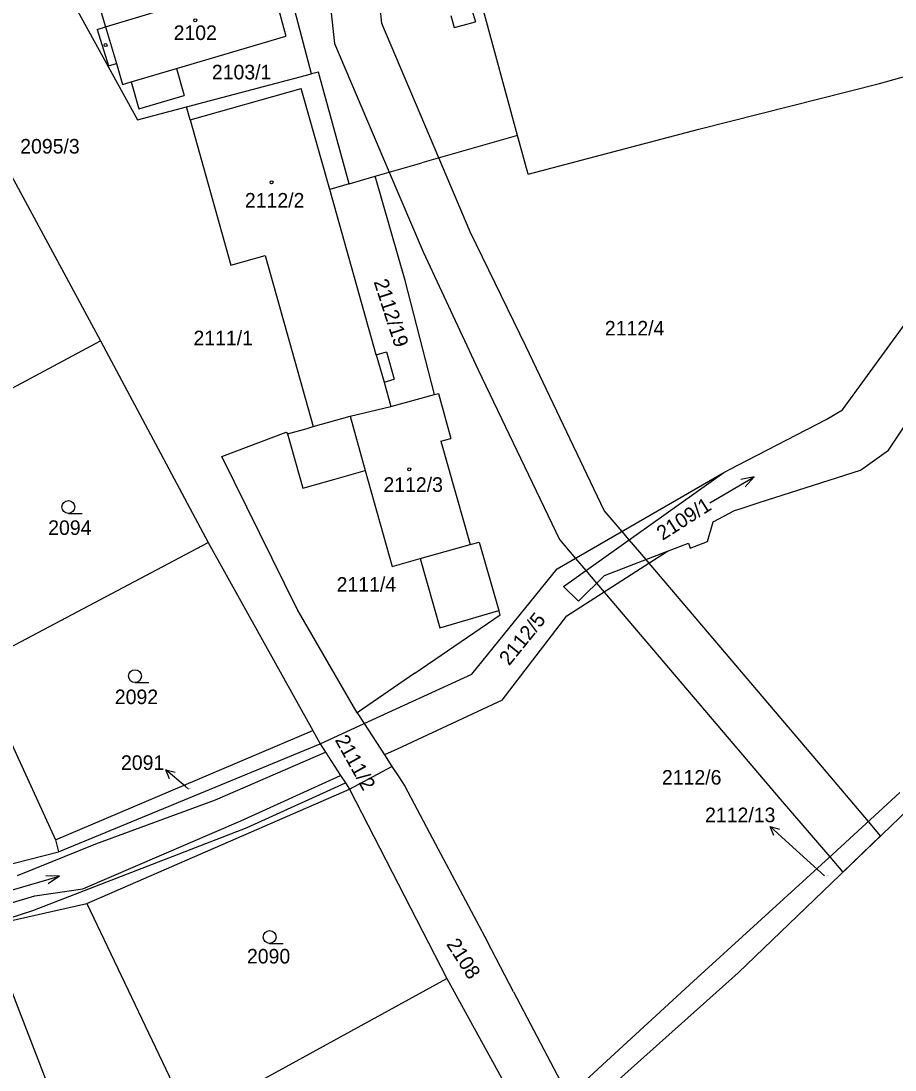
# Model space of a CAD drawing. Extents: x -785744 to -782822, y -1067550 to -1063910.
# Drawn here: x -783226.1 to -783123.9, y -1064835.4 to -1064712.9 of the extents above; entities that cross this region are included whole.
import ezdxf

# ---------------------------------------------------------------- set-up
doc = ezdxf.new("R2010")
doc.units = 0
for name, color, linetype in [('Hranice kat_území', 7, 'Continuous'), ('Hranice parcel', 7, 'Continuous'), ('Parcelní čísla', 7, 'Continuous'), ('Pop_ČP_popisy', 7, 'Continuous'), ('Vnitřní kresba', 7, 'Continuous'), ('Věcná břemena k části', 7, 'Continuous'), ('Značky budov', 7, 'Continuous'), ('Značky kultur', 7, 'Continuous')]:
    doc.layers.add(name, color=color, linetype=linetype)

msp = doc.modelspace()

# ---------------------------------------------------------------- linework, layer by layer
at = {"layer": 'Hranice kat_území'}
msp.add_lwpolyline([(-783222.97, -1064905.78), (-783225.68, -1064895.58), (-783227.58, -1064889.71), (-783230.81, -1064879.76), (-783224.85, -1064877.29), (-783223.32, -1064876.5), (-783212.94, -1064874.09), (-783208.93, -1064873.4), (-783204.74, -1064873.41), (-783197.37, -1064870.29), (-783193.79, -1064868.26), (-783187.97, -1064864.85), (-783180.48, -1064858.46), (-783171.17, -1064850.21), (-783168.18, -1064847.39), (-783165.34, -1064844.71), (-783160.35, -1064840.25), (-783157.32, -1064837.54), (-783142.24, -1064824.06), (-783122.42, -1064805.03)], dxfattribs=at)
at = {"layer": 'Hranice parcel'}
for p, q in [((-783192.09, -1064719.07), (-783198.52, -1064694.64)), ((-783224.98, -1064701.61), (-783212.42, -1064724.45)), ((-783168.02, -1064726.29), (-783172.13, -1064711.25)), ((-783206.72, -1064722.94), (-783192.09, -1064719.07)), ((-783189.96, -1064732.59), (-783193.29, -1064720.79)), ((-783212.42, -1064724.45), (-783206.72, -1064722.94)), ((-783206.29, -1064724.46), (-783206.72, -1064722.94)), ((-783168.02, -1064726.29), (-783179.22, -1064729.48)), ((-783166.78, -1064730.81), (-783168.02, -1064726.29)), ((-783184.66, -1064731.05), (-783179.22, -1064729.48)), ((-783187.68, -1064731.92), (-783189.96, -1064732.59)), ((-783187.68, -1064731.92), (-783184.66, -1064731.05)), ((-783181.16, -1064743.2), (-783184.66, -1064731.05)), ((-783184.52, -1064751.88), (-783189.96, -1064732.59)), ((-783177.74, -1064756.54), (-783181.16, -1064743.2)), ((-783124.67, -1064763.02), (-783118.59, -1064753.86)), ((-783177.74, -1064756.54), (-783177.27, -1064756.41)), ((-783182.81, -1064757.94), (-783177.74, -1064756.54)), ((-783202.56, -1064763.77), (-783195.06, -1064760.93)), ((-783195.06, -1064760.93), (-783194.91, -1064761.13)), ((-783193.76, -1064781.61), (-783202.56, -1064763.77)), ((-783147.83, -1064774.47), (-783145.8, -1064773.7)), ((-783186.75, -1064793.7), (-783193.76, -1064781.61)), ((-783170.04, -1064782.26), (-783170.19, -1064781.76)), ((-783180.02, -1064789.09), (-783170.04, -1064782.26)), ((-783180.02, -1064789.09), (-783186.75, -1064793.7)), ((-783185.94, -1064794.96), (-783173.37, -1064789.19)), ((-783169.83, -1064792.23), (-783182.1, -1064797.95)), ((-783186.75, -1064793.7), (-783185.94, -1064794.96)), ((-783191.1, -1064797.33), (-783185.94, -1064794.96)), ((-783185.94, -1064794.96), (-783183.55, -1064798.63)), ((-783182.1, -1064797.95), (-783183.55, -1064798.63)), ((-783183.55, -1064798.63), (-783182.69, -1064799.96)), ((-783187.66, -1064802.61), (-783182.69, -1064799.96)), ((-783182.69, -1064799.96), (-783181.9, -1064801.18)), ((-783181.9, -1064801.18), (-783181.2, -1064802.26)), ((-783181.2, -1064802.26), (-783177.94, -1064808.4)), ((-783131.16, -1064810.23), (-783123.32, -1064803.02)), ((-783177.94, -1064808.4), (-783171.54, -1064820.46)), ((-783147.47, -1064825.06), (-783131.16, -1064810.23)), ((-783168.48, -1064826.28), (-783171.54, -1064820.46)), ((-783157.62, -1064834.4), (-783147.47, -1064825.06)), ((-783168.48, -1064826.28), (-783162.06, -1064838.48)), ((-783161.63, -1064838.09), (-783157.62, -1064834.4))]:
    msp.add_line(p, q, dxfattribs=at)
for points in [[(-783196.93, -1064707.85), (-783195.1, -1064714.68)], [(-783217.5, -1064709.16), (-783216.18, -1064713.61)], [(-783216.18, -1064713.61), (-783205.91, -1064710.53)], [(-783175.82, -1064712.26), (-783175.42, -1064713.67)], [(-783173.35, -1064711.59), (-783172.94, -1064713)], [(-783175.42, -1064713.67), (-783174.36, -1064713.38)], [(-783174.36, -1064713.38), (-783172.94, -1064713)], [(-783217.15, -1064713.9), (-783216.18, -1064713.61)], [(-783217.15, -1064713.9), (-783215.81, -1064718.16)], [(-783207.89, -1064718.45), (-783195.1, -1064714.68)], [(-783125.72, -1064720.2), (-783114.28, -1064717)], [(-783215.81, -1064718.16), (-783214.9, -1064717.89)], [(-783214.9, -1064717.89), (-783214.19, -1064720.31)], [(-783207.89, -1064718.45), (-783206.96, -1064721.61)], [(-783214.19, -1064720.31), (-783213.19, -1064720.01)], [(-783213.19, -1064720.01), (-783212.26, -1064723.17)], [(-783206.29, -1064724.46), (-783193.29, -1064720.79)], [(-783146.83, -1064725.53), (-783125.72, -1064720.2)], [(-783212.26, -1064723.17), (-783206.96, -1064721.61)], [(-783206.29, -1064724.46), (-783201.51, -1064741.42)], [(-783166.78, -1064730.81), (-783146.83, -1064725.53)], [(-783227.72, -1064729.97), (-783216.76, -1064750.26)], [(-783124.81, -1064751.16), (-783109.15, -1064729.71)], [(-783201.51, -1064741.42), (-783197.52, -1064740.3)], [(-783197.52, -1064740.3), (-783191.89, -1064760.28)], [(-783244.57, -1064765.12), (-783216.76, -1064750.26)], [(-783216.76, -1064750.26), (-783204.17, -1064773.82)], [(-783184.52, -1064751.88), (-783183.32, -1064751.54)], [(-783183.32, -1064751.54), (-783182.42, -1064754.74)], [(-783130.02, -1064758.31), (-783124.81, -1064751.16)], [(-783183.62, -1064755.08), (-783182.42, -1064754.74)], [(-783183.62, -1064755.08), (-783182.81, -1064757.94)], [(-783177.27, -1064756.41), (-783175.81, -1064761.65)], [(-783187.59, -1064759.07), (-783182.81, -1064757.94)], [(-783131.95, -1064759.46), (-783130.02, -1064758.31)], [(-783191.89, -1064760.28), (-783187.59, -1064759.07)], [(-783142.26, -1064764.8), (-783131.95, -1064759.46)], [(-783194.91, -1064761.13), (-783192.62, -1064760.5)], [(-783194.91, -1064761.13), (-783193.12, -1064767.45)], [(-783192.62, -1064760.5), (-783191.89, -1064760.28)], [(-783177, -1064761.98), (-783175.81, -1064761.65)], [(-783177, -1064761.98), (-783173.54, -1064774.05)], [(-783127.92, -1064765.38), (-783124.67, -1064763.02)], [(-783143.91, -1064765.65), (-783142.26, -1064764.8)], [(-783189.38, -1064766.4), (-783185.84, -1064765.4)], [(-783185.84, -1064765.4), (-783182.65, -1064776.61)], [(-783163.39, -1064776.9), (-783143.91, -1064765.65)], [(-783162.65, -1064778.95), (-783143.91, -1064765.65)], [(-783139.78, -1064769.16), (-783127.92, -1064765.38)], [(-783193.12, -1064767.45), (-783189.38, -1064766.4)], [(-783142.65, -1064770.08), (-783141.87, -1064769.83)], [(-783141.87, -1064769.83), (-783139.78, -1064769.16)], [(-783145.15, -1064771.41), (-783142.65, -1064770.08)], [(-783145.8, -1064773.7), (-783145.15, -1064771.41)], [(-783231.38, -1064788.17), (-783204.17, -1064773.82)], [(-783204.17, -1064773.82), (-783191.95, -1064795.76)], [(-783173.54, -1064774.05), (-783172.52, -1064773.76)], [(-783172.52, -1064773.76), (-783170.19, -1064781.76)], [(-783150.49, -1064774.84), (-783148.02, -1064773.89)], [(-783148.02, -1064773.89), (-783147.83, -1064774.47)], [(-783182.65, -1064776.61), (-783179.39, -1064775.69)], [(-783179.39, -1064775.69), (-783177.1, -1064783.77)], [(-783162.24, -1064782.38), (-783150.49, -1064774.84)], [(-783157.87, -1064777.67), (-783150.49, -1064774.84)], [(-783173.37, -1064789.19), (-783163.39, -1064776.9)], [(-783160.89, -1064780.67), (-783157.87, -1064777.67)], [(-783162.65, -1064778.95), (-783160.89, -1064780.67)], [(-783177.1, -1064783.77), (-783170.19, -1064781.76)], [(-783169.83, -1064792.23), (-783162.24, -1064782.38)], [(-783231.38, -1064788.17), (-783222.01, -1064808.52)], [(-783222.01, -1064808.52), (-783191.95, -1064795.76)], [(-783191.95, -1064795.76), (-783191.1, -1064797.33)], [(-783221.67, -1064809.94), (-783191.1, -1064797.33)], [(-783191.1, -1064797.33), (-783190.46, -1064798.3)], [(-783190.46, -1064798.3), (-783188.69, -1064801.02)], [(-783188.69, -1064801.02), (-783188.13, -1064801.87)], [(-783218.36, -1064815.98), (-783187.66, -1064802.61)], [(-783199.61, -1064807.08), (-783188.13, -1064801.87)], [(-783188.13, -1064801.87), (-783187.66, -1064802.61)], [(-783187.66, -1064802.61), (-783176.27, -1064824.73)], [(-783224.67, -1064816.81), (-783199.61, -1064807.08)], [(-783222.01, -1064808.52), (-783221.67, -1064809.94)], [(-783239.38, -1064814.44), (-783221.67, -1064809.94)], [(-783230.12, -1064818.62), (-783218.36, -1064815.98)], [(-783218.36, -1064815.98), (-783206.32, -1064841.18)], [(-783237.2, -1064820.82), (-783224.67, -1064816.81)], [(-783230.12, -1064818.62), (-783208.93, -1064873.4)], [(-783206.32, -1064841.18), (-783176.27, -1064824.73)], [(-783176.27, -1064824.73), (-783169.91, -1064836.34)]]:
    msp.add_lwpolyline(points, dxfattribs=at)
at = {"layer": 'Pop_ČP_popisy'}
for p, q in [((-783206.83, -1064802.3), (-783209.13, -1064800.37)), ((-783136.26, -1064809), (-783138.48, -1064806.98))]:
    msp.add_line(p, q, dxfattribs=at)
for points in [[(-783208.68, -1064801.4), (-783209.13, -1064800.37), (-783208.04, -1064800.63)], [(-783206.46, -1064802.61), (-783206.83, -1064802.3)], [(-783138.08, -1064808.02), (-783138.48, -1064806.98), (-783137.4, -1064807.28)], [(-783132.15, -1064812.74), (-783136.26, -1064809)]]:
    msp.add_lwpolyline(points, dxfattribs=at)
at = {"layer": 'Vnitřní kresba'}
for p, q in [((-783191.29, -1064718.87), (-783192.09, -1064719.07)), ((-783187.68, -1064731.92), (-783191.29, -1064718.87))]:
    msp.add_line(p, q, dxfattribs=at)
for points in [[(-783216.18, -1064713.61), (-783214.9, -1064717.89)], [(-783213.19, -1064720.01), (-783207.89, -1064718.45)], [(-783184.52, -1064751.88), (-783183.62, -1064755.08)], [(-783187.59, -1064759.07), (-783185.84, -1064765.4)], [(-783179.39, -1064775.69), (-783173.54, -1064774.05)], [(-783203.3, -1064803.86), (-783190.46, -1064798.3)], [(-783200.34, -1064806.3), (-783188.69, -1064801.02)], [(-783217.29, -1064808.99), (-783203.3, -1064803.86)], [(-783218.84, -1064814.25), (-783200.34, -1064806.3)], [(-783226.44, -1064812.69), (-783217.29, -1064808.99)], [(-783237.24, -1064818.91), (-783224.42, -1064815.07)], [(-783224.42, -1064815.07), (-783218.84, -1064814.25)]]:
    msp.add_lwpolyline(points, dxfattribs=at)
at = {"layer": 'Věcná břemena k části'}
for points in [[(-783183.87, -1064713.19), (-783186.05, -1064691.36)], [(-783191.89, -1064692.9), (-783189.39, -1064715.53)], [(-783177.2, -1064728.91), (-783183.87, -1064713.19)], [(-783189.39, -1064715.53), (-783183.01, -1064730.57)], [(-783173.54, -1064737.54), (-783177.2, -1064728.91)], [(-783183.01, -1064730.57), (-783179.06, -1064739.88)], [(-783167, -1064750.96), (-783173.54, -1064737.54)], [(-783179.06, -1064739.88), (-783172.6, -1064753.64)], [(-783157.89, -1064770.06), (-783167, -1064750.96)], [(-783172.6, -1064753.64), (-783163.13, -1064773.46)], [(-783155.8, -1064772.52), (-783157.89, -1064770.06)], [(-783163.13, -1064773.46), (-783161.25, -1064775.67)], [(-783154.97, -1064773.5), (-783155.8, -1064772.52)], [(-783153, -1064775.8), (-783154.97, -1064773.5)], [(-783161.25, -1064775.67), (-783160.04, -1064777.1)], [(-783152.65, -1064776.22), (-783153, -1064775.8)], [(-783160.04, -1064777.1), (-783158.78, -1064778.57)], [(-783132.36, -1064800.06), (-783152.65, -1064776.22)], [(-783158.78, -1064778.57), (-783157.91, -1064779.6)], [(-783157.91, -1064779.6), (-783137.08, -1064804.08)], [(-783127.01, -1064806.41), (-783132.36, -1064800.06)], [(-783137.08, -1064804.08), (-783131.5, -1064810.54)], [(-783125.6, -1064808.08), (-783127.01, -1064806.41)], [(-783129.99, -1064812.3), (-783125.6, -1064808.08)], [(-783131.5, -1064810.54), (-783129.99, -1064812.3)]]:
    msp.add_lwpolyline(points, dxfattribs=at)
at = {"layer": 'Značky budov'}
for centre in [(-783205.68, -1064712.83), (-783216.16, -1064715.72), (-783196.77, -1064731.75), (-783180.67, -1064765.27)]:
    msp.add_circle(centre, 0.175, dxfattribs=at)
at = {"layer": 'Značky kultur'}
for p, q in [((-783220.51, -1064770.41), (-783218.91, -1064770.41)), ((-783212.72, -1064790.17), (-783211.12, -1064790.17)), ((-783196.99, -1064820.64), (-783195.39, -1064820.64))]:
    msp.add_line(p, q, dxfattribs=at)
for points in [[(-783145.54, -1064769.19), (-783140.38, -1064766.13), (-783141.92, -1064766.46)], [(-783140.38, -1064766.13), (-783141.41, -1064767.33)], [(-783227.32, -1064814.47), (-783221.56, -1064812.79), (-783223.14, -1064812.73)], [(-783221.56, -1064812.79), (-783222.86, -1064813.69)]]:
    msp.add_lwpolyline(points, dxfattribs=at)
for centre in [(-783220.51, -1064769.66), (-783212.72, -1064789.42), (-783196.99, -1064819.89)]:
    msp.add_circle(centre, 0.75, dxfattribs=at)

# ---------------------------------------------------------------- texts
at = {"layer": 'Parcelní čísla'}
for s, height, p in [('2102', 1.7, (-783208.21, -1064715.13)), ('2103/1', 1.7, (-783203.74, -1064719.73)), ('2112/2', 1.7, (-783199.88, -1064734.7)), ('2112/4', 1.7, (-783157.81, -1064749.64)), ('2111/1', 1.7, (-783205.89, -1064750.78)), ('2112/3', 1.7, (-783183.69, -1064767.9)), ('2094', 1.7, (-783222.87, -1064772.93)), ('2111/4', 1.7, (-783189.16, -1064779.56)), ('2092', 1.7, (-783215.08, -1064792.69)), ('2112/6', 1.7, (-783151.14, -1064802.09)), ('2091', 0.1, (-783206.46, -1064802.61)), ('2112/13', 0.1, (-783132.15, -1064812.74)), ('2090', 1.7, (-783199.64, -1064822.98))]:
    msp.add_text(s, height=height, dxfattribs=at).set_placement(p)
for s, rotation, p in [('2112/19', 288, (-783184.85, -1064743.35)), ('2109/1', 32.5188, (-783151.07, -1064773.63)), ('2112/5', 51.0376, (-783169, -1064788.29)), ('2111/2', 299.1113, (-783189.4, -1064796.87)), ('2108', 302.6232, (-783176.4, -1064820.72))]:
    msp.add_text(s, height=1.7, rotation=rotation, dxfattribs=at).set_placement(p)
at = {"layer": 'Pop_ČP_popisy'}
for s, p in [('2095/3', (-783226.14, -1064728.39)), ('2091', (-783214.36, -1064800.37)), ('2112/13', (-783146.1, -1064806.48))]:
    msp.add_text(s, height=1.7, dxfattribs=at).set_placement(p)

doc.saveas('drawing.dxf')
